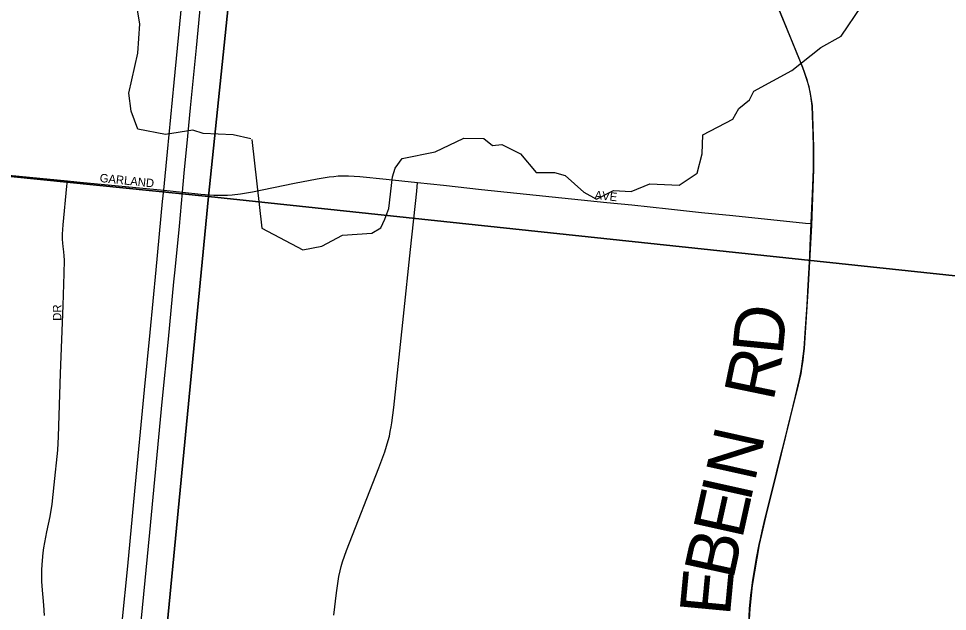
# Model space of a CAD drawing. Extents: x 1410790 to 1770854, y 448063 to 770588.
# Drawn here: x 1545713 to 1551221, y 657777 to 661292 of the extents above; entities that cross this region are included whole.
import ezdxf

# ---------------------------------------------------------------- set-up
doc = ezdxf.new("R2010")
doc.units = 0
for name, color, linetype in [('GM_X_City_Street', 7, 'Continuous'), ('GM_X_City_Street_Text', 7, 'Continuous'), ('GM_X_Corporation', 7, 'Continuous'), ('GM_X_County_Road', 7, 'Continuous'), ('GM_X_County_Road_Text', 7, 'Continuous'), ('GM_X_Interstate_Route', 7, 'Continuous'), ('GM_X_Minor_River', 7, 'Continuous'), ('GM_X_Section', 7, 'Continuous')]:
    doc.layers.add(name, color=color, linetype=linetype)

msp = doc.modelspace()

# ---------------------------------------------------------------- linework, layer by layer
at = {"layer": 'GM_X_City_Street'}
for points in [[(1545488.9, 660380.4), (1546002.7, 660330.4)], [(1545865.5, 657753), (1545861.6, 657815), (1545852.2, 657926.2), (1545850.8, 657955.9), (1545850.2, 657984.5), (1545850.8, 658022.1), (1545852.7, 658054.7), (1545858.7, 658123.6), (1545862.7, 658153.9), (1545867.5, 658185.5), (1545881, 658249.9), (1545900.5, 658339.5), (1545912.3, 658413.7), (1545924.6, 658527.7), (1545944.7, 658733.2), (1545950.2, 658814.8), (1545962.2, 659188.5), (1545976.2, 659591.6), (1545982.8, 659781.7), (1545984.1, 659860.1), (1545983.2, 659884.5), (1545981.2, 659908.8), (1545977.3, 659941.1), (1545975.5, 659959.7), (1545973.7, 659984.1), (1545972.8, 660013.8), (1545976.6, 660069.7), (1545999.5, 660298.3), (1546002.7, 660330.4)], [(1546002.7, 660330.4), (1546077.7, 660323.1), (1546573.4, 660274.8), (1546574, 660274.7), (1546684.8, 660263), (1546792.6, 660251.6), (1546871.4, 660245.7), (1546899.2, 660244.5), (1546930.7, 660244.7), (1546952.3, 660245.2), (1546980.1, 660247.5), (1547029.3, 660253.1), (1547100.7, 660265.1), (1547348.3, 660315.4), (1547483.5, 660342), (1547554.4, 660353.4), (1547581.6, 660356.8), (1547607.1, 660358.9), (1547631.9, 660360.3), (1547668.2, 660359.1), (1547736.7, 660355.3), (1547893.3, 660339.8), (1548079.2, 660320)], [(1547582.6, 657754.2), (1547597.6, 657887.9), (1547607.8, 657956), (1547612.8, 657985), (1547620, 658017.2), (1547626.3, 658043.1), (1547634.5, 658071), (1547657.9, 658139.2), (1547848.7, 658628.3), (1547883.7, 658723.8), (1547904.1, 658789.6), (1547911.3, 658816.3), (1547917.2, 658843.8), (1547922.8, 658872.3), (1547926.3, 658895.5), (1547938, 658986.6), (1547995.9, 659528.1), (1548037.3, 659923), (1548073.7, 660268.8), (1548079.2, 660320)], [(1548079.2, 660320), (1548232.6, 660303.6), (1548457.7, 660279.7), (1549201.6, 660201.8), (1549348.5, 660187.4), (1549567, 660164.7), (1549762.6, 660143.3), (1549948.4, 660124.1), (1550378.6, 660079.8), (1550411.9, 660076.3)]]:
    msp.add_lwpolyline(points, dxfattribs=at)
at = {"layer": 'GM_X_Corporation'}
msp.add_lwpolyline([(1550192.4, 661417.2), (1550362.3, 661003.3), (1550387.7, 660931.4), (1550405.5, 660860.5), (1550418, 660775.4), (1550426.7, 660530.1), (1550427.1, 660463), (1550426, 660397.5), (1550415.3, 660065.4), (1550393.8, 659675.5), (1550377.8, 659430.1), (1550370.3, 659335.8), (1550365.8, 659291.2), (1550362.4, 659265.1), (1550356.1, 659216.7), (1550351.2, 659188.3), (1550327.3, 659086.7), (1550286.8, 658920.3), (1550185, 658509), (1550150.4, 658369.1), (1550105.2, 658173.9), (1550062.3, 657931.4), (1550048.1, 657794.2), (1550042.3, 657695.9)], dxfattribs=at)
at = {"layer": 'GM_X_County_Road'}
for points in [[(1550411.9, 660076.3), (1550412.1, 660082), (1550420.2, 660252.2), (1550426, 660399.2), (1550427, 660441.8), (1550427.2, 660484.3), (1550426.7, 660530.1), (1550424.8, 660612), (1550421.3, 660716.7), (1550418, 660775.4), (1550411, 660833.5), (1550400, 660887.6), (1550387.6, 660931.4), (1550369.9, 660983.9), (1550349.8, 661035.7), (1550326.1, 661093.3), (1550295.8, 661166), (1550272.1, 661223.6), (1550220.4, 661347.3)], [(1550042.3, 657695.9), (1550048, 657794.2), (1550054.9, 657872.7), (1550060, 657915.2), (1550064.6, 657947.7), (1550076.5, 658022.3), (1550089.5, 658093.4), (1550105.2, 658173.9), (1550114.2, 658215.6), (1550123, 658253.9), (1550135, 658305), (1550144.8, 658346.6), (1550162.2, 658416.7), (1550185, 658509), (1550227.9, 658680.8), (1550253.9, 658785.8), (1550271.8, 658859.1), (1550289.7, 658932.4), (1550305.1, 658996.1), (1550319, 659053.5), (1550342, 659145.4), (1550350.4, 659183.7), (1550356, 659215.8), (1550365.7, 659290.2), (1550370.3, 659335.9), (1550379.9, 659456.7), (1550389.3, 659594.1), (1550395.8, 659712), (1550404, 659885.4), (1550406.2, 659947.7), (1550411.9, 660076.3)]]:
    msp.add_lwpolyline(points, dxfattribs=at)
at = {"layer": 'GM_X_Interstate_Route'}
for points in [[(1546716.7, 660595.9), (1546733.1, 660763.2), (1546768.5, 661119.1), (1546807.3, 661540.5), (1546839.9, 661870.2), (1546884.7, 662337.2), (1546907.4, 662566.7), (1546908.9, 662582), (1546922.7, 662748.6), (1546939, 663007.1), (1546961.5, 663380.4), (1546979.7, 663661.5)], [(1546326.3, 657713.4), (1546359.6, 658046.4), (1546403, 658490.4), (1546458.8, 659091.5), (1546493.9, 659430.9), (1546529.2, 659803.2), (1546567, 660208.2), (1546573.4, 660274.8), (1546595.6, 660502.1), (1546636.1, 660913.4), (1546722.3, 661811.5)], [(1546640.7, 659802.3), (1546666.3, 660061), (1546684.8, 660263), (1546695, 660374.7), (1546716.7, 660595.9)], [(1546206.6, 654884.5), (1546213.5, 654983.3), (1546245, 655421.7), (1546256.7, 655606.8), (1546270.5, 655824.5), (1546295.1, 656151.7), (1546332.8, 656589.7), (1546376.9, 657066.7), (1546419.9, 657514.1), (1546490.6, 658245.5), (1546564.9, 659019.5), (1546600.8, 659391.8), (1546633.7, 659731.4), (1546640.7, 659802.3)]]:
    msp.add_lwpolyline(points, dxfattribs=at)
at = {"layer": 'GM_X_Minor_River'}
for points in [[(1547089.5, 660578.4), (1546985.8, 660602.5), (1546807.7, 660610.2), (1546746, 660631.5), (1546583.2, 660604.7), (1546419.6, 660636.1), (1546379.7, 660743.2), (1546365.9, 660849.9), (1546420.7, 661087.5), (1546432.2, 661261.9), (1546412.5, 661376.7), (1546281, 661606.1), (1546156.8, 661704.9), (1545997.5, 661752.3), (1545397.1, 661874.9)], [(1547095.3, 660575.7), (1547155.7, 660050.1), (1547398, 659921.5), (1547510.3, 659943.2), (1547633.5, 660008.8), (1547807.6, 660019.2), (1547860.2, 660052.2), (1547885.2, 660103.8), (1547908.4, 660165.4), (1547930.1, 660353.3), (1547945.1, 660405.1), (1547988.2, 660462.3), (1548182.8, 660502.4), (1548352.2, 660583), (1548472.1, 660580.5), (1548523.2, 660539.4), (1548579.3, 660546.3), (1548690.1, 660489.9), (1548781.9, 660379.8), (1548889.8, 660379.5), (1548953.4, 660362.2), (1549065.3, 660263.7), (1549140.4, 660222.1), (1549241.3, 660272.1), (1549345.2, 660267.9), (1549455.9, 660311.7), (1549629.6, 660304.1), (1549737, 660376), (1549767.2, 660489.6), (1549769.4, 660603.8), (1549949.1, 660696.3), (1549984.3, 660759.7), (1550047.3, 660810.5), (1550072.3, 660862.1), (1550298.5, 660983.6), (1550471, 661120.4), (1550590.3, 661188), (1550711.7, 661365.9)]]:
    msp.add_lwpolyline(points, dxfattribs=at)
at = {"layer": 'GM_X_Section'}
for points in [[(1547388.1, 665548.9), (1546839.8, 660237.6), (1541524.6, 660775.6), (1542010.8, 666097.7)], [(1547388.1, 665548.9), (1552631.5, 664977.8), (1552159.4, 659672.9), (1546839.8, 660237.6)], [(1546839.8, 660237.6), (1546323.2, 654890.1), (1541102.2, 655436.4), (1540980.4, 655448.5), (1541524.6, 660775.6)], [(1546839.8, 660237.6), (1552159.4, 659672.9), (1551668.6, 654324.3), (1546323.2, 654890.1)]]:
    msp.add_lwpolyline(points, close=True, dxfattribs=at)

# ---------------------------------------------------------------- texts
at = {"layer": 'GM_X_City_Street_Text'}
for s, rotation, p in [('GARLAND', 354.1225, (1546192, 660323.6)), ('AVE', 354.0977, (1549126.8, 660222.5)), ('DR', 90, (1545966.1, 659500.3))]:
    msp.add_text(s, height=50, rotation=rotation, dxfattribs=at).set_placement(p)
at = {"layer": 'GM_X_County_Road_Text'}
for s, rotation, p in [('D', 84.3935, (1550243.1, 659292.2)), ('R', 78.2882, (1550187.9, 659017)), ('N', 77.4636, (1550078.3, 658539.2)), ('I', 77.4576, (1550051.6, 658418.9)), ('E', 77.4679, (1550002.9, 658199.9)), ('B', 77.6291, (1549950.1, 657959.4)), ('E', 84.6135, (1549930.6, 657745.6))]:
    msp.add_text(s, height=300, rotation=rotation, dxfattribs=at).set_placement(p)

doc.saveas('drawing.dxf')
